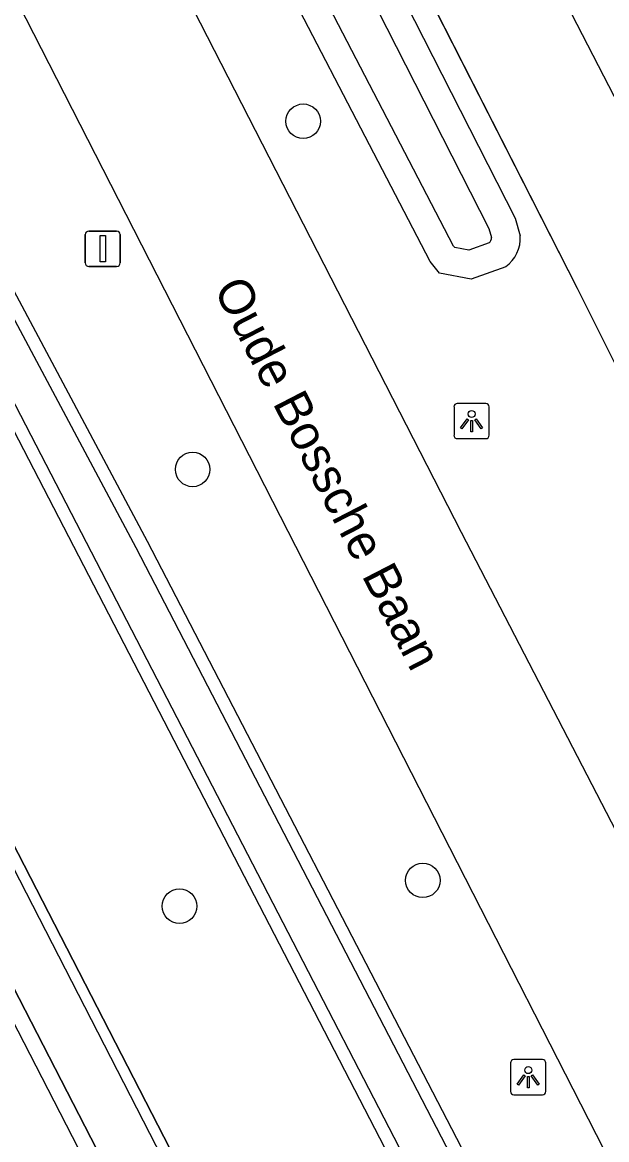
# Model space of a CAD drawing. Extents: x 158838 to 160074, y 386376 to 387776.
# Drawn here: x 159464.76 to 159481.31, y 387174.1 to 387205.77 of the extents above; entities that cross this region are included whole.
import ezdxf

# ---------------------------------------------------------------- set-up
doc = ezdxf.new("R2010")
doc.units = 0
for name, color, linetype in [('IMGEO_Berm_groen', 7, 'Continuous'), ('IMGEO_Boom', 7, 'Continuous'), ('IMGEO_Fietspad_gesloten', 7, 'Continuous'), ('IMGEO_Groenvoorziening', 7, 'Continuous'), ('IMGEO_Hek', 7, 'Continuous'), ('IMGEO_Lichtpunt', 7, 'Continuous'), ('IMGEO_Openbare_ruimte_label', 7, 'Continuous'), ('IMGEO_Verkeersbordpaal', 7, 'Continuous'), ('IMGEO_Voetpad_open', 7, 'Continuous'), ('IMGEO_Waterloop', 7, 'Continuous')]:
    doc.layers.add(name, color=color, linetype=linetype)

msp = doc.modelspace()

# ---------------------------------------------------------------- linework, layer by layer
at = {"layer": 'IMGEO_Berm_groen'}
for points in [[(159459.132, 387238.697), (159459.774, 387237.434), (159478.716, 387200.221), (159478.862, 387199.714)], [(159477.471, 387198.494), (159476.579, 387198.658), (159476.309, 387198.987), (159459.331, 387231.66), (159456.886, 387235.815), (159456.184, 387237.171)], [(159481.673, 387195.843), (159480.486, 387198.221), (159473.656, 387211.643), (159473.695, 387211.666)], [(159478.456, 387198.844), (159477.471, 387198.494)]]:
    msp.add_lwpolyline(points, dxfattribs=at)
msp.add_arc((159477.885, 387199.64), 0.979, 305.6316, 4.3346, dxfattribs=at)
at = {"layer": 'IMGEO_Boom'}
for centre in [(159472.713, 387202.967), (159469.581, 387193.096), (159476.102, 387181.446), (159469.209, 387180.715)]:
    msp.add_circle(centre, 0.489, dxfattribs=at)
at = {"layer": 'IMGEO_Fietspad_gesloten'}
for points in [[(159455.201, 387234.235), (159477.193, 387191.314), (159484.181, 387177.812)], [(159463.31, 387208.883), (159498.479, 387140.058), (159499.063, 387138.25)]]:
    msp.add_lwpolyline(points, dxfattribs=at)
at = {"layer": 'IMGEO_Groenvoorziening'}
for points in [[(159478.974, 387208.619), (159484.506, 387197.886), (159500, 387205.747), (159503.569, 387207.557), (159503.814, 387207.077)], [(159494.906, 387135.392), (159496.608, 387136.401), (159468.304, 387191.056), (159460.577, 387205.549), (159459.854, 387205.116), (159459.088, 387204.658)], [(159459.088, 387204.658), (159494.906, 387135.392)], [(159454.996, 387200.96), (159491.48, 387129.969)]]:
    msp.add_lwpolyline(points, dxfattribs=at)
at = {"layer": 'IMGEO_Hek'}
for points in [[(159480.486, 387198.221), (159461.195, 387236.129)], [(159491.486, 387129.957), (159491.48, 387129.969), (159454.996, 387200.96)], [(159357.694, 387149.458), (159357.636, 387149.571), (159453.843, 387199.132), (159486.981, 387134.684), (159482.964, 387132.627)], [(159481.673, 387195.843), (159480.486, 387198.221)]]:
    msp.add_lwpolyline(points, dxfattribs=at)
at = {"layer": 'IMGEO_Lichtpunt'}
for p, q in [((159476.987, 387194.87), (159476.987, 387194.063)), ((159476.987, 387194.87), (159476.987, 387194.063)), ((159477.889, 387194.965), (159477.081, 387194.965)), ((159477.889, 387194.965), (159477.081, 387194.965)), ((159477.983, 387194.063), (159477.983, 387194.87)), ((159477.983, 387194.063), (159477.983, 387194.87)), ((159477.081, 387193.969), (159477.889, 387193.969)), ((159477.081, 387193.969), (159477.889, 387193.969)), ((159478.592, 387176.27), (159478.592, 387175.463)), ((159478.592, 387176.27), (159478.592, 387175.463)), ((159479.494, 387176.365), (159478.686, 387176.365)), ((159479.494, 387176.365), (159478.686, 387176.365)), ((159479.588, 387175.463), (159479.588, 387176.27)), ((159479.588, 387175.463), (159479.588, 387176.27)), ((159478.686, 387175.369), (159479.494, 387175.369)), ((159478.686, 387175.369), (159479.494, 387175.369))]:
    msp.add_line(p, q, dxfattribs=at)
for points in [[(159477.361, 387194.534), (159477.4, 387194.506), (159477.212, 387194.244), (159477.174, 387194.271), (159477.361, 387194.534)], [(159477.463, 387194.486), (159477.51, 387194.486), (159477.51, 387194.164), (159477.463, 387194.164), (159477.463, 387194.486)], [(159477.573, 387194.506), (159477.611, 387194.533), (159477.798, 387194.271), (159477.759, 387194.243), (159477.573, 387194.506)], [(159478.966, 387175.934), (159479.005, 387175.906), (159478.817, 387175.644), (159478.779, 387175.671), (159478.966, 387175.934)], [(159479.068, 387175.886), (159479.115, 387175.886), (159479.115, 387175.564), (159479.068, 387175.564), (159479.068, 387175.886)], [(159479.178, 387175.906), (159479.216, 387175.933), (159479.403, 387175.671), (159479.364, 387175.643), (159479.178, 387175.906)]]:
    msp.add_lwpolyline(points, dxfattribs=at)
for centre in [(159477.486, 387194.668), (159479.091, 387176.068)]:
    msp.add_circle(centre, 0.0994, dxfattribs=at)
for centre, start, end in [((159477.081, 387194.87), 90, 180), ((159477.081, 387194.87), 90, 180), ((159477.889, 387194.87), 0, 90), ((159477.889, 387194.87), 0, 90), ((159477.081, 387194.063), 180, 270), ((159477.081, 387194.063), 180, 270), ((159477.889, 387194.063), 270, 0), ((159477.889, 387194.063), 270, 360), ((159478.686, 387176.27), 90, 180), ((159478.686, 387176.27), 90, 180), ((159479.494, 387176.27), 0, 90), ((159479.494, 387176.27), 0, 90), ((159478.686, 387175.463), 180, 270), ((159478.686, 387175.463), 180, 270), ((159479.494, 387175.463), 270, 0), ((159479.494, 387175.463), 270, 360)]:
    msp.add_arc(centre, 0.0946, start, end, dxfattribs=at)
at = {"layer": 'IMGEO_Verkeersbordpaal'}
for p, q in [((159466.537, 387198.952), (159466.537, 387199.752)), ((159466.537, 387199.752), (159466.537, 387198.952)), ((159466.637, 387199.852), (159467.427, 387199.852)), ((159467.427, 387199.852), (159466.637, 387199.852)), ((159467.527, 387199.752), (159467.527, 387198.952)), ((159467.527, 387198.952), (159467.527, 387199.752)), ((159467.427, 387198.852), (159466.637, 387198.852)), ((159466.637, 387198.852), (159467.427, 387198.852))]:
    msp.add_line(p, q, dxfattribs=at)
msp.add_lwpolyline([(159466.957, 387199.727), (159467.107, 387199.727), (159467.107, 387198.977), (159466.957, 387198.977), (159466.957, 387199.727)], dxfattribs=at)
for centre, start, end in [((159466.637, 387199.752), 90, 180), ((159466.637, 387199.752), 90, 180), ((159467.427, 387199.752), 0, 90), ((159467.427, 387199.752), 360, 90), ((159466.637, 387198.952), 180, 270), ((159466.637, 387198.952), 180, 270), ((159467.427, 387198.952), 270, 0), ((159467.427, 387198.952), 270, 0)]:
    msp.add_arc(centre, 0.1, start, end, dxfattribs=at)
at = {"layer": 'IMGEO_Voetpad_open'}
for points in [[(159483.442, 387131.694), (159488.799, 387134.444), (159454.739, 387200.828)], [(159357.636, 387149.571), (159357.694, 387149.458), (159390.615, 387085.34), (159482.964, 387132.627), (159486.981, 387134.684), (159453.843, 387199.132), (159417.921, 387180.627)], [(159453.705, 387198.411), (159450.209, 387196.614), (159358.268, 387149.353), (159390.832, 387085.959), (159482.689, 387133.165), (159486.302, 387135.022), (159453.705, 387198.411)]]:
    msp.add_lwpolyline(points, dxfattribs=at)
at = {"layer": 'IMGEO_Waterloop'}
for points in [[(159458.54, 387238.104), (159458.542, 387238.103), (159459.065, 387237.074), (159477.973, 387199.928), (159478.046, 387199.673)], [(159477.984, 387199.52), (159477.405, 387199.315), (159477.009, 387199.388), (159476.977, 387199.427), (159460.027, 387232.045), (159457.582, 387236.2), (159457.009, 387237.308)], [(159460.729, 387204.461), (159467.969, 387190.88), (159495.671, 387137.388)], [(159494.793, 387136.593), (159494.583, 387136.84), (159459.845, 387204.017)]]:
    msp.add_lwpolyline(points, dxfattribs=at)
msp.add_arc((159477.876, 387199.653), 0.171, 309.072, 6.8096, dxfattribs=at)

# ---------------------------------------------------------------- texts
at = {"layer": 'IMGEO_Openbare_ruimte_label'}
msp.add_text('Oude Bossche Baan', height=1, rotation=297.3341, dxfattribs=at).set_placement((159470.163, 387198.215))

doc.saveas('drawing.dxf')
